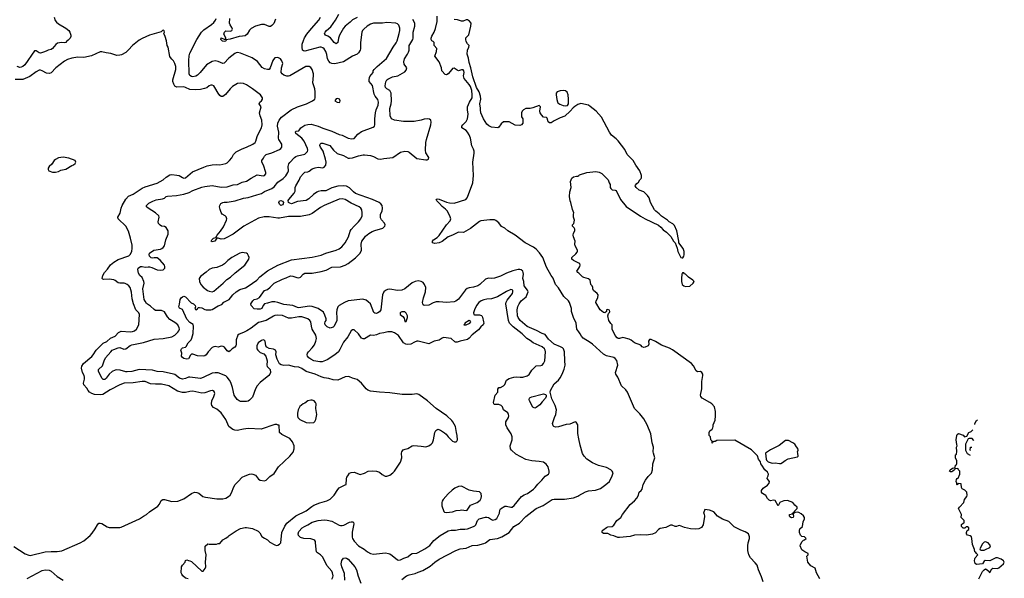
# Model space of a CAD drawing. Header units: inches. Extents: x 1678809 to 1859548, y 384609 to 522868.
# Tile 379 of 386: x 1812510 to 1825702, y 500996 to 508476. Entities that reach past the tile are written whole.
import ezdxf

# ---------------------------------------------------------------- set-up
doc = ezdxf.new("R2010")
doc.units = ezdxf.units.IN
doc.header["$MEASUREMENT"] = 0
doc.layers.add('B8510', color=7, linetype='Continuous')
doc.layers.add('B8520', color=7, linetype='Continuous')

msp = doc.modelspace()

# ---------------------------------------------------------------- linework, layer by layer
at = {"layer": 'B8510', "color": 5}
for points, elevation in [([(1812970, 508510), (1812986, 508466), (1813004, 508444), (1813030, 508421), (1813130, 508363), (1813169, 508330), (1813183, 508310), (1813195, 508270), (1813194, 508250), (1813185, 508230), (1813170, 508209), (1813157, 508203), (1813137, 508183), (1813130, 508169), (1813110, 508167), (1813070, 508171), (1813018, 508162), (1812995, 508145), (1812950, 508090), (1812930, 508078), (1812891, 508070), (1812866, 508054), (1812830, 508039), (1812788, 508028), (1812770, 508032), (1812730, 508057), (1812710, 508057), (1812579, 507870), (1812553, 507850), (1812530, 507842), (1812510, 507838), (1812475, 507850)], 460), ([(1814768, 500988), (1814730, 500999), (1814694, 501030), (1814681, 501050), (1814674, 501070), (1814678, 501150), (1814690, 501172), (1814726, 501210), (1814730, 501234), (1814750, 501242), (1814770, 501232), (1814790, 501231), (1814810, 501221), (1814950, 501091), (1814970, 501092), (1814995, 501125), (1815004, 501150), (1815001, 501210), (1815009, 501309), (1814994, 501370), (1814995, 501425), (1815030, 501458), (1815050, 501452), (1815148, 501452), (1815170, 501462), (1815190, 501462), (1815230, 501511), (1815270, 501531), (1815305, 501555), (1815318, 501570), (1815410, 501631), (1815470, 501661), (1815530, 501676), (1815550, 501676), (1815630, 501661), (1815705, 501625), (1815725, 501605), (1815755, 501555), (1815790, 501531), (1815830, 501511), (1815861, 501481), (1815930, 501443), (1815950, 501436), (1815970, 501441), (1815989, 501451), (1816009, 501471), (1816020, 501610), (1816064, 501696), (1816088, 501732), (1816208, 501832), (1816350, 501897), (1816423, 501957), (1816450, 501974), (1816530, 502008), (1816625, 502035), (1816670, 502055), (1816725, 502110), (1816770, 502183), (1816790, 502205), (1816870, 502247), (1816886, 502250), (1816889, 502329), (1816894, 502350), (1816904, 502370), (1816930, 502402), (1816949, 502411), (1816990, 502418), (1817070, 502386), (1817130, 502404), (1817178, 502430), (1817230, 502434), (1817290, 502431), (1817330, 502416), (1817364, 502384), (1817405, 502365), (1817430, 502365), (1817470, 502379), (1817510, 502406), (1817533, 502430), (1817613, 502550), (1817629, 502609), (1817624, 502670), (1817629, 502690), (1817646, 502714), (1817673, 502727), (1817710, 502736), (1817770, 502770), (1817790, 502774), (1817890, 502767), (1817950, 502756), (1817992, 502768), (1818024, 502790), (1818039, 502810), (1818056, 502850), (1818074, 502950), (1818086, 502974), (1818110, 502991), (1818150, 502979), (1818203, 502943), (1818224, 502924), (1818250, 502891), (1818310, 502831), (1818330, 502825), (1818356, 502824), (1818368, 502832), (1818375, 502850), (1818372, 502910), (1818361, 502950), (1818349, 503030), (1818315, 503090), (1818299, 503110), (1818234, 503170), (1818090, 503271), (1817974, 503374), (1817858, 503458), (1817830, 503466), (1817770, 503456), (1817730, 503459), (1817636, 503456), (1817470, 503480), (1817330, 503487), (1817210, 503502), (1817175, 503515), (1817151, 503531), (1817090, 503610), (1817030, 503656), (1816970, 503675), (1816930, 503694), (1816910, 503699), (1816870, 503694), (1816771, 503649), (1816710, 503655), (1816653, 503673), (1816590, 503682), (1816550, 503694), (1816470, 503731), (1816350, 503765), (1816290, 503804), (1816250, 503822), (1816190, 503827), (1816110, 503850), (1816050, 503847), (1816014, 503854), (1815989, 503869), (1815959, 503930), (1815941, 503990), (1815945, 504030), (1815937, 504050), (1815910, 504062), (1815850, 504075), (1815819, 504090), (1815809, 504109), (1815800, 504170), (1815786, 504186), (1815770, 504187), (1815750, 504181), (1815705, 504150), (1815688, 504110), (1815688, 504070), (1815701, 504050), (1815730, 504019), (1815781, 504001), (1815806, 503970), (1815826, 503910), (1815823, 503850), (1815827, 503830), (1815866, 503790), (1815871, 503750), (1815863, 503730), (1815848, 503712), (1815730, 503617), (1815690, 503574), (1815668, 503532), (1815630, 503421), (1815590, 503383), (1815570, 503369), (1815550, 503365), (1815470, 503364), (1815449, 503370), (1815423, 503390), (1815381, 503450), (1815360, 503550), (1815338, 503618), (1815320, 503650), (1815290, 503689), (1815270, 503705), (1815170, 503746), (1815130, 503748), (1815090, 503741), (1814970, 503683), (1814930, 503672), (1814790, 503690), (1814770, 503688), (1814730, 503670), (1814690, 503663), (1814650, 503676), (1814590, 503723), (1814570, 503730), (1814430, 503759), (1814350, 503764), (1814290, 503781), (1814110, 503790), (1814010, 503766), (1813950, 503759), (1813930, 503760), (1813856, 503784), (1813810, 503788), (1813790, 503784), (1813750, 503765), (1813710, 503730), (1813670, 503675), (1813650, 503658), (1813630, 503656), (1813610, 503674), (1813566, 503770), (1813565, 503790), (1813617, 503843), (1813640, 503910), (1813661, 503950), (1813730, 504029), (1813750, 504049), (1813770, 504060), (1813830, 504082), (1813850, 504085), (1813906, 504066), (1813930, 504067), (1813988, 504112), (1814010, 504122), (1814170, 504154), (1814310, 504198), (1814433, 504207), (1814550, 504229), (1814587, 504250), (1814628, 504290), (1814642, 504310), (1814649, 504330), (1814648, 504350), (1814630, 504390), (1814590, 504423), (1814521, 504461), (1814490, 504495), (1814450, 504562), (1814410, 504584), (1814330, 504584), (1814310, 504593), (1814260, 504640), (1814210, 504677), (1814190, 504705), (1814179, 504730), (1814159, 504870), (1814178, 504950), (1814174, 504970), (1814150, 505022), (1814121, 505050), (1814102, 505082), (1814092, 505130), (1814098, 505150), (1814130, 505169), (1814150, 505170), (1814190, 505160), (1814230, 505168), (1814250, 505166), (1814278, 505158), (1814350, 505125), (1814390, 505120), (1814430, 505128), (1814450, 505143), (1814455, 505150), (1814455, 505170), (1814449, 505190), (1814390, 505257), (1814350, 505285), (1814330, 505289), (1814310, 505289), (1814290, 505283), (1814270, 505285), (1814250, 505309), (1814244, 505330), (1814250, 505351), (1814309, 505390), (1814397, 505403), (1814415, 505410), (1814434, 505426), (1814450, 505450), (1814468, 505530), (1814498, 505602), (1814501, 505630), (1814499, 505650), (1814473, 505693), (1814450, 505705), (1814410, 505713), (1814390, 505723), (1814368, 505748), (1814365, 505770), (1814378, 505830), (1814373, 505850), (1814330, 505890), (1814230, 505950), (1814208, 505970), (1814207, 505990), (1814242, 506018), (1814293, 506047), (1814338, 506062), (1814425, 506075), (1814452, 506088), (1814470, 506108), (1814490, 506115), (1814610, 506121), (1814710, 506141), (1814779, 506161), (1814830, 506188), (1814950, 506235), (1814990, 506244), (1815090, 506255), (1815210, 506233), (1815290, 506237), (1815370, 506266), (1815430, 506267), (1815490, 506299), (1815550, 506313), (1815610, 506356), (1815690, 506400), (1815770, 506386), (1815790, 506390), (1815806, 506410), (1815808, 506430), (1815778, 506530), (1815756, 506570), (1815755, 506590), (1815778, 506622), (1815791, 506650), (1815810, 506672), (1815887, 506693), (1815990, 506737), (1816010, 506750), (1816021, 506770), (1816020, 506810), (1815982, 506870), (1815976, 506890), (1815983, 506970), (1815966, 507050), (1815970, 507090), (1815985, 507130), (1816018, 507170), (1816149, 507271), (1816230, 507307), (1816353, 507350), (1816434, 507390), (1816464, 507410), (1816469, 507431), (1816467, 507510), (1816463, 507550), (1816438, 507630), (1816448, 507730), (1816446, 507750), (1816430, 507810), (1816410, 507837), (1816390, 507850), (1816345, 507850), (1816130, 507725), (1816110, 507719), (1816090, 507721), (1816050, 507735), (1816028, 507750), (1816015, 507770), (1816017, 507830), (1816037, 507890), (1816023, 507923), (1816004, 507950), (1815970, 507969), (1815930, 507964), (1815910, 507944), (1815901, 507930), (1815865, 507830), (1815850, 507809), (1815830, 507809), (1815790, 507819), (1815758, 507838), (1815696, 507916), (1815624, 507964), (1815468, 508028), (1815430, 508036), (1815410, 508033), (1815390, 508022), (1815310, 507961), (1815250, 507895), (1815230, 507890), (1815170, 507914), (1815130, 507924), (1815090, 507916), (1815012, 507870), (1814929, 507771), (1814890, 507732), (1814870, 507718), (1814830, 507711), (1814810, 507716), (1814790, 507730), (1814780, 507750), (1814774, 507930), (1814780, 507990), (1814791, 508029), (1814881, 508210), (1814947, 508310), (1814979, 508341), (1815080, 508410), (1815110, 508439), (1815133, 508470), (1815140, 508490)], 460), ([(1816690, 500982), (1816704, 501010), (1816708, 501030), (1816702, 501070), (1816692, 501090), (1816625, 501165), (1816570, 501281), (1816542, 501310), (1816498, 501338), (1816488, 501350), (1816480, 501380), (1816474, 501474), (1816471, 501490), (1816462, 501502), (1816450, 501512), (1816410, 501526), (1816318, 501530), (1816270, 501544), (1816244, 501570), (1816240, 501590), (1816250, 501621), (1816293, 501670), (1816324, 501690), (1816370, 501710), (1816430, 501748), (1816510, 501771), (1816590, 501777), (1816630, 501774), (1816690, 501759), (1816790, 501709), (1816810, 501702), (1816830, 501702), (1816853, 501707), (1816930, 501746), (1816950, 501753), (1816973, 501753), (1816982, 501742), (1816985, 501726), (1816965, 501615), (1816966, 501546), (1816970, 501530), (1816990, 501493), (1817048, 501430), (1817125, 501385), (1817170, 501351), (1817210, 501328), (1817250, 501321), (1817410, 501335), (1817450, 501330), (1817470, 501324), (1817502, 501302), (1817570, 501242), (1817590, 501239), (1817610, 501243), (1817655, 501265), (1817710, 501285), (1817746, 501314), (1817770, 501327), (1817830, 501334), (1817850, 501342), (1817938, 501390), (1818006, 501434), (1818059, 501501), (1818142, 501570), (1818250, 501632), (1818290, 501642), (1818350, 501642), (1818410, 501652), (1818472, 501652), (1818510, 501657), (1818592, 501688), (1818610, 501699), (1818619, 501710), (1818642, 501770), (1818667, 501790), (1818750, 501815), (1818770, 501816), (1818790, 501810), (1818830, 501782), (1818850, 501775), (1818879, 501781), (1818902, 501798), (1818918, 501822), (1818937, 501870), (1818942, 501910), (1818953, 501927), (1819010, 501960), (1819030, 501963), (1819090, 501947), (1819110, 501950), (1819135, 501970), (1819231, 502090), (1819268, 502112), (1819312, 502130), (1819392, 502190), (1819415, 502210), (1819450, 502256), (1819507, 502310), (1819550, 502363), (1819595, 502390), (1819604, 502410), (1819605, 502430), (1819589, 502489), (1819565, 502525), (1819530, 502549), (1819470, 502561), (1819370, 502567), (1819290, 502587), (1819159, 502659), (1819097, 502710), (1819086, 502730), (1819082, 502770), (1819106, 502850), (1819110, 502890), (1819094, 502930), (1819041, 503010), (1819023, 503050), (1819025, 503090), (1819061, 503150), (1819063, 503170), (1819058, 503190), (1819048, 503210), (1818993, 503253), (1818978, 503290), (1818961, 503310), (1818930, 503322), (1818870, 503324), (1818862, 503330), (1818857, 503350), (1818882, 503450), (1818915, 503490), (1818918, 503530), (1818929, 503550), (1818950, 503551), (1818990, 503571), (1819009, 503590), (1819034, 503650), (1819068, 503672), (1819131, 503689), (1819167, 503693), (1819213, 503687), (1819250, 503688), (1819310, 503708), (1819336, 503724), (1819370, 503781), (1819423, 503837), (1819430, 503842), (1819494, 503846), (1819508, 503852), (1819530, 503870), (1819546, 503910), (1819554, 504030), (1819551, 504050), (1819540, 504070), (1819510, 504096), (1819390, 504150), (1819350, 504180), (1819305, 504205), (1819242, 504270), (1819122, 504362), (1819073, 504413), (1819058, 504450), (1819022, 504670), (1819026, 504694), (1819040, 504720), (1819112, 504810), (1819117, 504830), (1819116, 504850), (1819110, 504857), (1819090, 504861), (1819030, 504838), (1818910, 504765), (1818830, 504739), (1818770, 504734), (1818730, 504726), (1818691, 504710), (1818660, 504690), (1818629, 504650), (1818602, 504590), (1818591, 504550), (1818596, 504530), (1818604, 504524), (1818670, 504522), (1818695, 504515), (1818701, 504510), (1818711, 504491), (1818724, 504430), (1818727, 504410), (1818721, 504390), (1818690, 504364), (1818658, 504322), (1818570, 504255), (1818530, 504210), (1818510, 504193), (1818410, 504173), (1818370, 504159), (1818350, 504157), (1818341, 504161), (1818290, 504209), (1818190, 504221), (1818170, 504213), (1818130, 504184), (1818065, 504170), (1817990, 504137), (1817850, 504170), (1817830, 504170), (1817801, 504159), (1817750, 504130), (1817710, 504125), (1817684, 504130), (1817650, 504150), (1817587, 504247), (1817530, 504283), (1817496, 504296), (1817443, 504297), (1817390, 504281), (1817330, 504272), (1817290, 504257), (1817250, 504249), (1817210, 504253), (1817130, 504204), (1817110, 504201), (1817090, 504212), (1817047, 504270), (1816990, 504323), (1816970, 504324), (1816950, 504309), (1816904, 504230), (1816850, 504160), (1816801, 504059), (1816782, 504030), (1816730, 503989), (1816630, 503923), (1816564, 503896), (1816530, 503894), (1816450, 503909), (1816409, 503929), (1816382, 503950), (1816367, 503970), (1816360, 503990), (1816364, 504010), (1816378, 504030), (1816430, 504080), (1816458, 504122), (1816479, 504170), (1816486, 504206), (1816484, 504230), (1816476, 504250), (1816430, 504330), (1816418, 504370), (1816411, 504430), (1816398, 504450), (1816370, 504470), (1816290, 504496), (1816250, 504499), (1816150, 504480), (1816110, 504480), (1816030, 504515), (1815970, 504520), (1815930, 504513), (1815910, 504505), (1815810, 504450), (1815710, 504422), (1815613, 504347), (1815551, 504309), (1815510, 504288), (1815450, 504267), (1815432, 504250), (1815409, 504190), (1815409, 504130), (1815404, 504110), (1815390, 504091), (1815358, 504070), (1815330, 504040), (1815311, 504030), (1815290, 504041), (1815254, 504090), (1815238, 504098), (1815210, 504104), (1815170, 504092), (1815130, 504098), (1815110, 504095), (1815090, 504085), (1815033, 504030), (1815006, 503990), (1814990, 503977), (1814970, 503970), (1814890, 503973), (1814830, 503998), (1814823, 503997), (1814810, 503995), (1814798, 503982), (1814770, 503933), (1814750, 503930), (1814710, 503941), (1814692, 503952), (1814676, 503970), (1814684, 504010), (1814667, 504050), (1814676, 504070), (1814690, 504080), (1814730, 504090), (1814742, 504098), (1814767, 504150), (1814805, 504190), (1814817, 504210), (1814835, 504275), (1814839, 504370), (1814833, 504393), (1814790, 504423), (1814750, 504465), (1814690, 504594), (1814650, 504614), (1814643, 504630), (1814652, 504668), (1814658, 504730), (1814672, 504750), (1814690, 504764), (1814710, 504772), (1814730, 504765), (1814805, 504685), (1814839, 504670), (1814862, 504650), (1814867, 504630), (1814857, 504610), (1814870, 504589), (1814890, 504605), (1814900, 504620), (1814917, 504623), (1814950, 504617), (1814990, 504594), (1815010, 504589), (1815070, 504590), (1815090, 504595), (1815170, 504644), (1815219, 504661), (1815247, 504693), (1815315, 504730), (1815336, 504750), (1815367, 504793), (1815409, 504831), (1815458, 504862), (1815533, 504887), (1815570, 504908), (1815686, 504990), (1815729, 505031), (1815829, 505111), (1815968, 505190), (1816150, 505261), (1816430, 505297), (1816550, 505323), (1816612, 505348), (1816750, 505389), (1816790, 505406), (1816826, 505434), (1816870, 505488), (1816913, 505570), (1816938, 505642), (1816952, 505668), (1816990, 505712), (1817051, 505770), (1817080, 505810), (1817097, 505850), (1817100, 505890), (1817093, 505930), (1817080, 505950), (1817058, 505970), (1816950, 506017), (1816870, 506066), (1816830, 506079), (1816788, 506072), (1816590, 505988), (1816540, 505960), (1816430, 505882), (1816390, 505863), (1816270, 505840), (1816110, 505841), (1815990, 505817), (1815970, 505817), (1815850, 505838), (1815784, 505836), (1815710, 505818), (1815511, 505709), (1815370, 505605), (1815267, 505550), (1815250, 505543), (1815210, 505538), (1815170, 505549), (1815151, 505549), (1815125, 505510), (1815090, 505502), (1815074, 505510), (1815084, 505530), (1815106, 505550), (1815139, 505561), (1815155, 505590), (1815198, 505642), (1815239, 505701), (1815279, 505790), (1815283, 505810), (1815275, 505835), (1815262, 505850), (1815224, 505870), (1815210, 505893), (1815194, 505934), (1815188, 505970), (1815190, 505990), (1815206, 506014), (1815230, 506026), (1815250, 506031), (1815290, 506032), (1815396, 506050), (1815510, 506085), (1815570, 506095), (1815689, 506130), (1815750, 506150), (1815790, 506174), (1815890, 506215), (1815920, 506240), (1815970, 506300), (1816038, 506350), (1816074, 506386), (1816102, 506430), (1816110, 506450), (1816108, 506510), (1816116, 506544), (1816130, 506564), (1816190, 506630), (1816210, 506644), (1816230, 506652), (1816330, 506676), (1816364, 506710), (1816370, 506730), (1816368, 506750), (1816320, 506850), (1816290, 506888), (1816210, 506950), (1816204, 506970), (1816210, 506985), (1816250, 506987), (1816278, 507030), (1816330, 507064), (1816370, 507074), (1816415, 507075), (1816510, 507050), (1816570, 507022), (1816690, 506985), (1816790, 506938), (1816830, 506928), (1816910, 506889), (1816961, 506879), (1816990, 506887), (1817038, 506942), (1817090, 506977), (1817245, 507035), (1817265, 507050), (1817270, 507070), (1817267, 507150), (1817277, 507230), (1817288, 507270), (1817313, 507330), (1817318, 507370), (1817307, 507407), (1817272, 507450), (1817258, 507478), (1817235, 507595), (1817193, 507650), (1817190, 507670), (1817197, 507703), (1817203, 507717), (1817245, 507770), (1817247, 507790), (1817258, 507810), (1817298, 507850), (1817423, 507957), (1817512, 508110), (1817554, 508166), (1817568, 508192), (1817596, 508290), (1817604, 508330), (1817602, 508362), (1817590, 508403), (1817570, 508421), (1817550, 508430), (1817430, 508438), (1817370, 508429), (1817250, 508429), (1817210, 508416), (1817167, 508390), (1817121, 508350), (1817104, 508330), (1817094, 508310), (1817074, 508170), (1817074, 508086), (1817070, 508070), (1817050, 508030), (1817030, 508014), (1816970, 507988), (1816850, 507912), (1816730, 507885), (1816690, 507889), (1816670, 507900), (1816650, 507919), (1816634, 507950), (1816625, 508010), (1816613, 508050), (1816590, 508084), (1816570, 508098), (1816550, 508107), (1816530, 508107), (1816330, 508054), (1816310, 508059), (1816300, 508070), (1816294, 508110), (1816296, 508150), (1816310, 508199), (1816326, 508234), (1816358, 508282), (1816420, 508360), (1816518, 508470), (1816538, 508510)], 440), ([(1815938, 508482), (1815914, 508426), (1815890, 508398), (1815870, 508385), (1815850, 508384), (1815790, 508410), (1815750, 508410), (1815670, 508388), (1815610, 508358), (1815590, 508337), (1815557, 508283), (1815530, 508261), (1815494, 508254), (1815450, 508253), (1815330, 508214), (1815272, 508208), (1815276, 508196), (1815270, 508187), (1815250, 508185), (1815229, 508190), (1815204, 508210), (1815210, 508231), (1815250, 508216), (1815270, 508214), (1815273, 508227), (1815270, 508235), (1815244, 508284), (1815252, 508310), (1815270, 508325), (1815336, 508324), (1815351, 508330), (1815360, 508350), (1815354, 508370), (1815328, 508408), (1815322, 508430), (1815326, 508490)], 440), ([(1820000, 502863), (1819986, 502934), (1819989, 503049), (1819966, 503086), (1819950, 503092), (1819879, 503061), (1819830, 503054), (1819730, 503023), (1819690, 503021), (1819667, 503027), (1819658, 503038), (1819649, 503070), (1819673, 503150), (1819693, 503190), (1819702, 503250), (1819686, 503310), (1819639, 503399), (1819619, 503490), (1819622, 503510), (1819670, 503598), (1819729, 503651), (1819750, 503679), (1819778, 503730), (1819805, 503795), (1819820, 503850), (1819813, 503910), (1819809, 504030), (1819795, 504070), (1819782, 504082), (1819757, 504097), (1819670, 504133), (1819597, 504197), (1819550, 504261), (1819510, 504274), (1819435, 504315), (1819310, 504367), (1819213, 504450), (1819187, 504487), (1819179, 504510), (1819176, 504590), (1819184, 504636), (1819200, 504670), (1819228, 504710), (1819275, 504745), (1819295, 504765), (1819323, 504830), (1819315, 504855), (1819267, 504910), (1819265, 504970), (1819251, 505010), (1819260, 505070), (1819257, 505090), (1819249, 505110), (1819230, 505127), (1819210, 505133), (1819190, 505131), (1819115, 505115), (1819030, 505081), (1818950, 505042), (1818870, 505016), (1818831, 505011), (1818790, 505016), (1818750, 505002), (1818677, 504930), (1818650, 504914), (1818590, 504896), (1818530, 504886), (1818505, 504875), (1818483, 504857), (1818388, 504732), (1818355, 504705), (1818330, 504697), (1818230, 504690), (1818130, 504699), (1818090, 504696), (1818050, 504683), (1817990, 504653), (1817930, 504650), (1817917, 504657), (1817910, 504669), (1817908, 504690), (1817922, 504750), (1817948, 504830), (1817950, 504890), (1817935, 504930), (1817915, 504955), (1817890, 504971), (1817850, 504978), (1817810, 504970), (1817770, 504952), (1817670, 504873), (1817630, 504855), (1817570, 504850), (1817470, 504868), (1817437, 504863), (1817410, 504850), (1817389, 504830), (1817369, 504790), (1817348, 504592), (1817330, 504566), (1817310, 504551), (1817290, 504543), (1817270, 504544), (1817255, 504555), (1817208, 504670), (1817180, 504700), (1817150, 504720), (1817106, 504734), (1816910, 504710), (1816860, 504690), (1816792, 504648), (1816774, 504630), (1816760, 504590), (1816753, 504550), (1816761, 504490), (1816758, 504450), (1816724, 504370), (1816710, 504357), (1816670, 504344), (1816630, 504361), (1816603, 504390), (1816599, 504410), (1816603, 504430), (1816614, 504450), (1816618, 504470), (1816599, 504519), (1816578, 504558), (1816509, 504609), (1816430, 504637), (1816390, 504638), (1816250, 504619), (1816230, 504622), (1816170, 504649), (1816050, 504664), (1815970, 504691), (1815930, 504700), (1815890, 504697), (1815830, 504678), (1815790, 504673), (1815770, 504650), (1815755, 504610), (1815730, 504600), (1815690, 504598), (1815650, 504606), (1815609, 504650), (1815605, 504670), (1815633, 504710), (1815652, 504728), (1815690, 504737), (1815722, 504758), (1815790, 504849), (1815830, 504862), (1815866, 504894), (1815919, 504950), (1816030, 505002), (1816081, 505019), (1816136, 505044), (1816170, 505041), (1816223, 505023), (1816250, 505021), (1816270, 505030), (1816307, 505070), (1816330, 505082), (1816430, 505081), (1816550, 505103), (1816617, 505123), (1816690, 505161), (1816810, 505166), (1816870, 505188), (1816910, 505210), (1817010, 505287), (1817073, 505350), (1817090, 505390), (1817087, 505470), (1817096, 505510), (1817123, 505550), (1817145, 505575), (1817188, 505612), (1817230, 505638), (1817270, 505655), (1817374, 505686), (1817404, 505710), (1817407, 505730), (1817398, 505750), (1817356, 505796), (1817344, 505824), (1817346, 505870), (1817364, 505910), (1817371, 505950), (1817364, 505990), (1817350, 506010), (1817326, 506026), (1817235, 506070), (1817010, 506148), (1816980, 506170), (1816930, 506225), (1816890, 506245), (1816850, 506249), (1816770, 506245), (1816690, 506224), (1816610, 506183), (1816550, 506184), (1816510, 506176), (1816490, 506167), (1816446, 506134), (1816384, 506076), (1816350, 506057), (1816230, 506043), (1816150, 506012), (1816130, 506018), (1816113, 506030), (1816106, 506054), (1816114, 506070), (1816189, 506151), (1816200, 506180), (1816202, 506230), (1816210, 506250), (1816255, 506325), (1816271, 506370), (1816310, 506418), (1816330, 506432), (1816370, 506438), (1816390, 506448), (1816430, 506478), (1816470, 506494), (1816510, 506499), (1816570, 506492), (1816590, 506502), (1816610, 506527), (1816615, 506570), (1816608, 506610), (1816574, 506714), (1816538, 506770), (1816531, 506790), (1816536, 506810), (1816543, 506817), (1816550, 506822), (1816570, 506822), (1816665, 506790), (1816714, 506730), (1816763, 506683), (1816850, 506657), (1816910, 506623), (1816930, 506621), (1816970, 506628), (1817050, 506653), (1817110, 506666), (1817130, 506667), (1817210, 506658), (1817250, 506644), (1817310, 506612), (1817350, 506607), (1817390, 506616), (1817510, 506629), (1817610, 506700), (1817670, 506716), (1817710, 506712), (1817730, 506703), (1817830, 506618), (1817950, 506600), (1817970, 506600), (1817987, 506610), (1817990, 506630), (1817953, 506693), (1817949, 506730), (1817952, 506830), (1817960, 506870), (1818020, 507070), (1818023, 507103), (1818017, 507130), (1818002, 507142), (1817970, 507150), (1817930, 507144), (1817890, 507130), (1817794, 507114), (1817650, 507113), (1817530, 507130), (1817490, 507148), (1817473, 507190), (1817469, 507289), (1817485, 507350), (1817490, 507390), (1817486, 507490), (1817480, 507510), (1817467, 507527), (1817430, 507548), (1817419, 507559), (1817411, 507570), (1817405, 507590), (1817415, 507645), (1817429, 507671), (1817440, 507680), (1817506, 507710), (1817576, 507724), (1817670, 507778), (1817690, 507799), (1817696, 507830), (1817661, 507881), (1817656, 507910), (1817666, 507950), (1817707, 508013), (1817719, 508041), (1817728, 508070), (1817730, 508130), (1817735, 508145), (1817776, 508210), (1817782, 508230), (1817783, 508310), (1817804, 508390), (1817803, 508430), (1817779, 508479)], 420), ([(1817030, 508507), (1816970, 508475), (1816937, 508443), (1816872, 508390), (1816850, 508364), (1816795, 508270), (1816779, 508230), (1816770, 508170), (1816750, 508154), (1816723, 508170), (1816675, 508235), (1816637, 508257), (1816605, 508270), (1816594, 508290), (1816603, 508310), (1816620, 508330), (1816679, 508381), (1816741, 508470), (1816784, 508550)], 420), ([(1820000, 504294), (1819975, 504330), (1819967, 504410), (1819928, 504490), (1819905, 504570), (1819904, 504610), (1819876, 504690), (1819863, 504710), (1819801, 504770), (1819730, 504886), (1819690, 504932), (1819656, 505016), (1819630, 505051), (1819570, 505161), (1819521, 505290), (1819474, 505354), (1819430, 505402), (1819392, 505432), (1819283, 505490), (1819149, 505589), (1819050, 505648), (1819010, 505686), (1818967, 505707), (1818930, 505757), (1818890, 505787), (1818870, 505794), (1818810, 505798), (1818690, 505782), (1818670, 505773), (1818550, 505682), (1818454, 505626), (1818390, 505629), (1818370, 505623), (1818310, 505589), (1818252, 505568), (1818170, 505505), (1818131, 505490), (1818070, 505479), (1818042, 505490), (1818039, 505510), (1818054, 505530), (1818101, 505559), (1818132, 505588), (1818230, 505730), (1818277, 505783), (1818286, 505810), (1818275, 505850), (1818236, 505916), (1818217, 505937), (1818170, 505975), (1818136, 506016), (1818098, 506050), (1818089, 506070), (1818104, 506076), (1818130, 506074), (1818230, 506034), (1818270, 506025), (1818330, 506021), (1818489, 506070), (1818503, 506090), (1818523, 506137), (1818580, 506290), (1818592, 506390), (1818583, 506570), (1818599, 506690), (1818597, 506717), (1818590, 506743), (1818567, 506787), (1818551, 506889), (1818534, 506934), (1818510, 506970), (1818490, 506991), (1818435, 507030), (1818434, 507050), (1818446, 507070), (1818490, 507113), (1818511, 507150), (1818520, 507210), (1818510, 507270), (1818511, 507309), (1818535, 507370), (1818570, 507430), (1818573, 507470), (1818567, 507530), (1818550, 507581), (1818534, 507610), (1818463, 507690), (1818457, 507723), (1818466, 507770), (1818461, 507790), (1818450, 507806), (1818430, 507806), (1818390, 507791), (1818370, 507800), (1818330, 507828), (1818310, 507821), (1818298, 507810), (1818250, 507749), (1818230, 507739), (1818210, 507743), (1818167, 507790), (1818159, 507830), (1818132, 507912), (1818070, 507989), (1818093, 508050), (1818097, 508090), (1818062, 508130), (1818063, 508170), (1818050, 508185), (1818030, 508195), (1818023, 508210), (1818023, 508230), (1818030, 508254), (1818064, 508310), (1818080, 508360), (1818103, 508450), (1818105, 508525)], 380), ([(1820000, 507345), (1819990, 507342), (1819947, 507313), (1819925, 507295), (1819885, 507250), (1819815, 507185), (1819750, 507164), (1819690, 507129), (1819670, 507122), (1819630, 507095), (1819610, 507095), (1819589, 507109), (1819576, 507156), (1819570, 507166), (1819530, 507169), (1819500, 507200), (1819484, 507230), (1819479, 507250), (1819488, 507310), (1819470, 507328), (1819385, 507295), (1819349, 507289), (1819290, 507289), (1819262, 507270), (1819242, 507250), (1819231, 507230), (1819233, 507173), (1819252, 507150), (1819252, 507092), (1819234, 507070), (1819210, 507058), (1819150, 507064), (1819068, 507108), (1818991, 507109), (1818960, 507080), (1818930, 507038), (1818914, 507030), (1818830, 507035), (1818795, 507055), (1818770, 507078), (1818724, 507150), (1818689, 507229), (1818683, 507270), (1818684, 507290), (1818674, 507350), (1818686, 507410), (1818685, 507450), (1818665, 507510), (1818630, 507567), (1818579, 507710), (1818553, 507833), (1818530, 507903), (1818523, 507963), (1818505, 508015), (1818510, 508070), (1818529, 508110), (1818533, 508130), (1818510, 508154), (1818490, 508184), (1818485, 508210), (1818489, 508231), (1818528, 508272), (1818556, 508390), (1818557, 508430), (1818537, 508457), (1818510, 508474), (1818490, 508474), (1818450, 508458), (1818430, 508456), (1818375, 508475), (1818330, 508478)], 360), ([(1812430, 501420), (1812583, 501323), (1812630, 501305), (1812650, 501303), (1812850, 501348), (1812930, 501355), (1813010, 501355), (1813075, 501365), (1813321, 501470), (1813370, 501497), (1813453, 501570), (1813479, 501601), (1813522, 501658), (1813550, 501711), (1813570, 501735), (1813590, 501736), (1813611, 501730), (1813683, 501683), (1813710, 501674), (1813850, 501677), (1813870, 501682), (1814113, 501790), (1814169, 501830), (1814210, 501850), (1814250, 501884), (1814359, 501961), (1814382, 501990), (1814405, 502036), (1814429, 502051), (1814450, 502051), (1814550, 502022), (1814630, 502029), (1814710, 502058), (1814810, 502131), (1814850, 502148), (1814884, 502144), (1814910, 502135), (1814965, 502090), (1815000, 502080), (1815150, 502058), (1815230, 502060), (1815271, 502069), (1815309, 502090), (1815329, 502110), (1815352, 502148), (1815373, 502210), (1815397, 502250), (1815439, 502290), (1815489, 502350), (1815530, 502370), (1815590, 502391), (1815610, 502394), (1815634, 502390), (1815670, 502376), (1815710, 502323), (1815730, 502311), (1815790, 502301), (1815810, 502311), (1815860, 502360), (1815920, 502400), (1815978, 502490), (1816130, 502631), (1816173, 502687), (1816189, 502730), (1816189, 502770), (1816165, 502825), (1816147, 502847), (1816127, 502867), (1816020, 502920), (1815990, 502948), (1815986, 503046), (1815974, 503046), (1815955, 503055), (1815930, 503054), (1815746, 502994), (1815570, 503003), (1815510, 502995), (1815424, 502976), (1815390, 502978), (1815367, 502987), (1815314, 503030), (1815270, 503124), (1815210, 503211), (1815150, 503259), (1815105, 503285), (1815084, 503310), (1815080, 503330), (1815084, 503370), (1815111, 503430), (1815122, 503470), (1815116, 503496), (1815095, 503510), (1815066, 503506), (1814990, 503480), (1814950, 503476), (1814830, 503500), (1814790, 503498), (1814730, 503485), (1814690, 503486), (1814622, 503502), (1814510, 503574), (1814410, 503594), (1814330, 503594), (1814260, 503600), (1814190, 503630), (1814150, 503631), (1814030, 503613), (1813910, 503607), (1813850, 503585), (1813721, 503519), (1813622, 503458), (1813590, 503453), (1813510, 503457), (1813478, 503470), (1813447, 503490), (1813428, 503510), (1813410, 503541), (1813368, 503588), (1813366, 503610), (1813378, 503662), (1813379, 503690), (1813373, 503713), (1813350, 503750), (1813336, 503810), (1813342, 503838), (1813364, 503870), (1813476, 503964), (1813494, 503986), (1813533, 504050), (1813630, 504145), (1813675, 504165), (1813728, 504212), (1813790, 504237), (1813834, 504286), (1813870, 504307), (1813990, 504298), (1814020, 504300), (1814050, 504310), (1814074, 504330), (1814104, 504390), (1814117, 504530), (1814108, 504550), (1814066, 504590), (1814034, 504670), (1814016, 504736), (1814009, 504829), (1813988, 504888), (1813973, 504910), (1813951, 504931), (1813925, 504945), (1813910, 504950), (1813850, 504949), (1813830, 504953), (1813790, 504984), (1813770, 504993), (1813710, 505000), (1813635, 504995), (1813622, 505002), (1813616, 505010), (1813624, 505050), (1813645, 505090), (1813684, 505136), (1813726, 505194), (1813770, 505229), (1813830, 505265), (1813970, 505312), (1813992, 505330), (1814011, 505370), (1814017, 505417), (1814017, 505457), (1813996, 505550), (1813966, 505646), (1813931, 505711), (1813829, 505810), (1813825, 505830), (1813857, 505883), (1813870, 505950), (1813883, 505990), (1813930, 506073), (1813967, 506113), (1814030, 506141), (1814150, 506219), (1814190, 506238), (1814350, 506285), (1814430, 506330), (1814470, 506369), (1814522, 506398), (1814550, 506402), (1814616, 506396), (1814648, 506388), (1814690, 506362), (1814710, 506355), (1814730, 506357), (1814823, 506437), (1814977, 506503), (1815022, 506518), (1815090, 506532), (1815150, 506536), (1815190, 506533), (1815270, 506551), (1815290, 506561), (1815321, 506590), (1815350, 506626), (1815376, 506670), (1815410, 506705), (1815490, 506745), (1815550, 506768), (1815633, 506810), (1815663, 506830), (1815675, 506850), (1815691, 506910), (1815709, 506951), (1815750, 507027), (1815757, 507070), (1815753, 507130), (1815731, 507190), (1815723, 507230), (1815747, 507310), (1815719, 507350), (1815726, 507370), (1815749, 507390), (1815765, 507410), (1815765, 507430), (1815736, 507470), (1815630, 507550), (1815550, 507602), (1815510, 507620), (1815470, 507628), (1815430, 507622), (1815360, 507580), (1815328, 507550), (1815266, 507474), (1815230, 507449), (1815210, 507449), (1815190, 507461), (1815169, 507490), (1815126, 507570), (1815110, 507589), (1815090, 507597), (1815070, 507598), (1815050, 507589), (1815015, 507565), (1814986, 507554), (1814930, 507540), (1814870, 507535), (1814790, 507542), (1814730, 507570), (1814710, 507575), (1814613, 507573), (1814590, 507584), (1814574, 507614), (1814563, 507650), (1814562, 507670), (1814600, 507810), (1814603, 507850), (1814590, 507889), (1814570, 507924), (1814550, 507949), (1814528, 507968), (1814522, 507982), (1814499, 508110), (1814486, 508130), (1814475, 508195), (1814459, 508250), (1814442, 508290), (1814448, 508310), (1814447, 508327), (1814435, 508335), (1814422, 508330), (1814405, 508315), (1814250, 508267), (1814150, 508225), (1814110, 508204), (1814020, 508130), (1813969, 508071), (1813930, 508035), (1813874, 508006), (1813850, 508000), (1813810, 507998), (1813730, 508024), (1813670, 508032), (1813610, 508047), (1813590, 508044), (1813470, 507990), (1813370, 507971), (1813290, 507974), (1813210, 507961), (1813150, 507942), (1813110, 507921), (1812992, 507830), (1812930, 507766), (1812910, 507756), (1812870, 507762), (1812810, 507791), (1812790, 507798), (1812770, 507798), (1812730, 507779), (1812644, 507716), (1812550, 507677), (1812450, 507674)], 480), ([(1820000, 505216), (1819929, 505250), (1819906, 505270), (1819909, 505290), (1819961, 505339), (1819979, 505361), (1819984, 505376), (1819983, 505390), (1819950, 505450), (1819947, 505470), (1819954, 505510), (1819928, 505570), (1819924, 505590), (1819930, 505618), (1819949, 505650), (1819949, 505670), (1819938, 505690), (1819918, 505710), (1819918, 505730), (1819933, 505747), (1819942, 505790), (1819929, 505830), (1819929, 505870), (1819934, 505890), (1819915, 505935), (1819892, 506030), (1819883, 506050), (1819874, 506110), (1819881, 506170), (1819899, 506230), (1819889, 506310), (1819907, 506353), (1819930, 506371), (1819970, 506382), (1819990, 506382), (1820000, 506390)], 360), ([(1820000, 505080), (1819989, 505090), (1819974, 505110), (1820000, 505147)], 360), ([(1817630, 500980), (1817693, 501027), (1817730, 501041), (1817810, 501060), (1817850, 501080), (1817910, 501100), (1818010, 501158), (1818070, 501210), (1818130, 501253), (1818352, 501368), (1818410, 501389), (1818490, 501400), (1818570, 501435), (1818650, 501439), (1818730, 501460), (1818751, 501469), (1818790, 501504), (1818810, 501514), (1818910, 501530), (1818970, 501550), (1819068, 501610), (1819129, 501690), (1819207, 501733), (1819290, 501822), (1819410, 501916), (1819430, 501930), (1819522, 501970), (1819644, 502050), (1819670, 502057), (1819810, 502056), (1819930, 502074), (1819990, 502097), (1820000, 502103)], 420), ([(1816864, 500970), (1816860, 501060), (1816825, 501150), (1816817, 501190), (1816828, 501232), (1816850, 501264), (1816870, 501272), (1816890, 501265), (1816910, 501250), (1817002, 501150), (1817022, 501110), (1817046, 501026), (1817082, 500930)], 420), ([(1812610, 500995), (1812810, 501100), (1812850, 501109), (1812905, 501105), (1812930, 501092), (1813010, 501022), (1813091, 500971)], 460)]:
    msp.add_lwpolyline(points, dxfattribs=dict(at, elevation=elevation))
for points, elevation in [([(1819790, 507530), (1819750, 507524), (1819712, 507508), (1819699, 507490), (1819699, 507470), (1819707, 507407), (1819714, 507374), (1819722, 507362), (1819745, 507345), (1819790, 507326), (1819818, 507322), (1819850, 507327), (1819863, 507350), (1819864, 507410), (1819858, 507470), (1819845, 507504), (1819822, 507522)], 360), ([(1816770, 507422), (1816750, 507418), (1816732, 507390), (1816762, 507370), (1816790, 507367), (1816798, 507370), (1816802, 507390), (1816795, 507410)], 460), ([(1813090, 506634), (1813030, 506626), (1812990, 506605), (1812971, 506590), (1812939, 506541), (1812905, 506510), (1812891, 506490), (1812891, 506470), (1812902, 506450), (1812950, 506436), (1812990, 506435), (1813030, 506443), (1813061, 506459), (1813130, 506474), (1813210, 506524), (1813230, 506531), (1813254, 506550), (1813264, 506570), (1813254, 506590), (1813170, 506623)], 520), ([(1816010, 505990), (1815990, 506004), (1815981, 506030), (1815990, 506051), (1816010, 506054), (1816030, 506046), (1816043, 506030), (1816041, 506010), (1816030, 505997)], 420), ([(1815490, 505357), (1815458, 505350), (1815354, 505290), (1815297, 505250), (1815255, 505205), (1815227, 505190), (1815150, 505159), (1815090, 505149), (1815049, 505131), (1815010, 505094), (1814930, 505036), (1814916, 505010), (1814920, 504970), (1814938, 504930), (1814970, 504893), (1815026, 504850), (1815050, 504839), (1815087, 504833), (1815110, 504842), (1815238, 504950), (1815283, 504997), (1815336, 505030), (1815396, 505084), (1815526, 505190), (1815579, 505270), (1815582, 505290), (1815576, 505316), (1815560, 505340), (1815549, 505349), (1815516, 505356)], 460), ([(1817670, 504565), (1817630, 504563), (1817610, 504553), (1817606, 504550), (1817606, 504530), (1817642, 504502), (1817659, 504479), (1817670, 504434), (1817690, 504434), (1817705, 504490), (1817704, 504510), (1817690, 504544)], 440), ([(1818530, 504449), (1818476, 504410), (1818476, 504404), (1818462, 504390), (1818490, 504388), (1818539, 504410), (1818553, 504430), (1818550, 504438)], 440), ([(1819410, 503276), (1819387, 503287), (1819339, 503370), (1819337, 503390), (1819342, 503410), (1819350, 503419), (1819373, 503427), (1819510, 503462), (1819530, 503464), (1819556, 503456), (1819562, 503450), (1819565, 503430), (1819554, 503406), (1819510, 503360), (1819480, 503320), (1819430, 503282)], 420), ([(1816410, 503381), (1816372, 503370), (1816330, 503342), (1816306, 503334), (1816265, 503295), (1816242, 503250), (1816231, 503209), (1816231, 503171), (1816238, 503150), (1816264, 503124), (1816350, 503083), (1816390, 503077), (1816450, 503082), (1816463, 503097), (1816476, 503124), (1816489, 503190), (1816478, 503270), (1816480, 503330), (1816472, 503352), (1816454, 503370), (1816430, 503379)], 480), ([(1818430, 502229), (1818390, 502224), (1818338, 502202), (1818304, 502176), (1818250, 502125), (1818183, 502050), (1818171, 502030), (1818167, 502010), (1818167, 501967), (1818191, 501890), (1818203, 501883), (1818230, 501879), (1818310, 501887), (1818358, 501902), (1818410, 501910), (1818431, 501911), (1818490, 501903), (1818504, 501910), (1818550, 501974), (1818570, 501986), (1818637, 502010), (1818680, 502040), (1818693, 502070), (1818696, 502090), (1818694, 502130), (1818672, 502152), (1818590, 502161), (1818530, 502177)], 460)]:
    msp.add_lwpolyline(points, close=True, dxfattribs=dict(at, elevation=elevation))
at = {"layer": 'B8520', "color": 5}
for points, elevation in [([(1820000, 506390), (1820010, 506398), (1820110, 506430), (1820230, 506443), (1820274, 506434), (1820310, 506415), (1820393, 506330), (1820406, 506290), (1820421, 506270), (1820422, 506230), (1820430, 506215), (1820450, 506199), (1820490, 506195), (1820496, 506190), (1820510, 506171), (1820561, 506070), (1820636, 505976), (1820827, 505847), (1820890, 505811), (1821070, 505723), (1821099, 505699), (1821130, 505663), (1821176, 505630), (1821233, 505573), (1821270, 505512), (1821292, 505490), (1821317, 505417), (1821327, 505370), (1821370, 505292), (1821385, 505285), (1821393, 505287), (1821409, 505310), (1821412, 505328), (1821413, 505370), (1821397, 505410), (1821342, 505490), (1821342, 505510), (1821313, 505650), (1821281, 505721), (1821262, 505742), (1821210, 505770), (1821189, 505790), (1821110, 505844), (1821078, 505878), (1821034, 505910), (1821017, 505930), (1820961, 506030), (1820942, 506090), (1820920, 506120), (1820870, 506169), (1820810, 506195), (1820770, 506228), (1820758, 506250), (1820760, 506260), (1820778, 506282), (1820800, 506300), (1820818, 506330), (1820838, 506350), (1820840, 506360), (1820839, 506390), (1820819, 506450), (1820766, 506526), (1820731, 506590), (1820650, 506670), (1820617, 506737), (1820530, 506852), (1820502, 506882), (1820441, 506930), (1820412, 506970), (1820306, 507170), (1820233, 507253), (1820154, 507314), (1820130, 507330), (1820030, 507352), (1820000, 507345)], 360), ([(1820000, 505147), (1820016, 505170), (1820019, 505190), (1820013, 505210), (1820000, 505216)], 360), ([(1823229, 500990), (1823186, 501070), (1823169, 501130), (1823110, 501161), (1823069, 501210), (1823058, 501290), (1823074, 501310), (1823074, 501330), (1823030, 501348), (1822990, 501379), (1822969, 501430), (1822973, 501450), (1822995, 501490), (1823010, 501505), (1823026, 501510), (1823046, 501530), (1823026, 501550), (1822990, 501555), (1822970, 501574), (1822958, 501610), (1822958, 501642), (1822962, 501658), (1822999, 501690), (1823006, 501750), (1823026, 501790), (1823024, 501810), (1823010, 501833), (1822981, 501861), (1822950, 501879), (1822930, 501882), (1822902, 501878), (1822886, 501866), (1822874, 501866), (1822872, 501850), (1822878, 501830), (1822871, 501809), (1822850, 501804), (1822830, 501818), (1822822, 501830), (1822826, 501850), (1822862, 501858), (1822866, 501870), (1822882, 501878), (1822886, 501890), (1822928, 501930), (1822928, 501950), (1822896, 501976), (1822869, 502009), (1822796, 502036), (1822750, 502032), (1822703, 502017), (1822695, 502010), (1822670, 501966), (1822630, 502039), (1822610, 502044), (1822570, 502034), (1822550, 502044), (1822530, 502064), (1822505, 502105), (1822462, 502130), (1822449, 502150), (1822450, 502172), (1822470, 502202), (1822530, 502241), (1822553, 502270), (1822556, 502290), (1822526, 502330), (1822529, 502350), (1822540, 502370), (1822541, 502390), (1822530, 502417), (1822495, 502450), (1822452, 502510), (1822442, 502530), (1822437, 502557), (1822409, 502590), (1822397, 502637), (1822316, 502716), (1822090, 502844), (1821850, 502839), (1821828, 502828), (1821812, 502828), (1821798, 502822), (1821794, 502810), (1821787, 502807), (1821786, 502830), (1821768, 502848), (1821766, 502890), (1821748, 502910), (1821749, 502949), (1821758, 502970), (1821788, 502992), (1821798, 503010), (1821802, 503030), (1821799, 503050), (1821826, 503114), (1821833, 503173), (1821833, 503230), (1821818, 503290), (1821782, 503330), (1821758, 503350), (1821653, 503410), (1821638, 503430), (1821633, 503450), (1821648, 503532), (1821648, 503630), (1821663, 503710), (1821661, 503730), (1821651, 503751), (1821630, 503764), (1821590, 503761), (1821572, 503772), (1821539, 503839), (1821512, 503870), (1821255, 504055), (1821217, 504077), (1821110, 504117), (1821030, 504167), (1820970, 504193), (1820948, 504192), (1820935, 504170), (1820939, 504130), (1820931, 504110), (1820891, 504090), (1820870, 504087), (1820850, 504097), (1820830, 504116), (1820749, 504150), (1820703, 504183), (1820676, 504196), (1820610, 504218), (1820590, 504220), (1820545, 504205), (1820530, 504205), (1820515, 504215), (1820490, 504245), (1820449, 504330), (1820448, 504390), (1820430, 504408), (1820404, 504450), (1820389, 504511), (1820398, 504542), (1820410, 504554), (1820415, 504570), (1820410, 504586), (1820390, 504595), (1820374, 504590), (1820372, 504568), (1820351, 504549), (1820330, 504555), (1820288, 504590), (1820229, 504690), (1820234, 504710), (1820256, 504750), (1820261, 504790), (1820249, 504810), (1820199, 504850), (1820189, 504870), (1820189, 504889), (1820182, 504910), (1820162, 504930), (1820153, 504990), (1820130, 505006), (1820070, 505023), (1820052, 505032), (1820000, 505080)], 360), ([(1822472, 500950), (1822450, 501015), (1822407, 501110), (1822389, 501170), (1822364, 501204), (1822301, 501270), (1822278, 501310), (1822264, 501370), (1822264, 501430), (1822270, 501470), (1822289, 501530), (1822289, 501550), (1822274, 501590), (1822230, 501619), (1822170, 501641), (1822084, 501684), (1822010, 501755), (1821926, 501786), (1821858, 501830), (1821810, 501884), (1821750, 501909), (1821690, 501918), (1821672, 501870), (1821679, 501859), (1821684, 501824), (1821665, 501710), (1821646, 501674), (1821610, 501660), (1821570, 501655), (1821497, 501657), (1821417, 501677), (1821350, 501703), (1821330, 501699), (1821310, 501689), (1821291, 501689), (1821250, 501707), (1821230, 501707), (1821165, 501675), (1821090, 501662), (1821070, 501650), (1821030, 501606), (1820990, 501588), (1820910, 501574), (1820830, 501579), (1820747, 501573), (1820690, 501555), (1820544, 501544), (1820525, 501544), (1820470, 501565), (1820430, 501573), (1820390, 501594), (1820330, 501597), (1820314, 501610), (1820313, 501630), (1820321, 501639), (1820370, 501675), (1820390, 501687), (1820450, 501691), (1820470, 501707), (1820512, 501768), (1820563, 501810), (1820587, 501850), (1820690, 501982), (1820746, 502034), (1820778, 502070), (1820800, 502110), (1820810, 502150), (1820835, 502170), (1820850, 502190), (1820864, 502250), (1820895, 502310), (1820930, 502359), (1820977, 502403), (1820988, 502450), (1820992, 502530), (1821019, 502610), (1821000, 502670), (1820997, 502690), (1821003, 502750), (1820986, 502810), (1820964, 502930), (1820916, 503050), (1820870, 503130), (1820817, 503197), (1820745, 503270), (1820655, 503490), (1820630, 503521), (1820575, 503575), (1820523, 503690), (1820496, 503730), (1820493, 503753), (1820524, 503850), (1820510, 503912), (1820490, 503940), (1820470, 503954), (1820370, 503974), (1820330, 503995), (1820186, 504130), (1820154, 504154), (1820058, 504210), (1820036, 504236), (1820017, 504270), (1820000, 504294)], 380), ([(1825308, 503054), (1825308, 503070), (1825329, 503111), (1825344, 503119)], 340), ([(1825361, 500990), (1825410, 501085), (1825430, 501111), (1825450, 501122), (1825460, 501120), (1825493, 501093), (1825498, 501078), (1825510, 501074), (1825536, 501124), (1825549, 501131), (1825610, 501127), (1825630, 501136), (1825692, 501188), (1825702, 501210), (1825689, 501230), (1825659, 501250), (1825610, 501272), (1825590, 501272), (1825510, 501229), (1825444, 501236), (1825430, 501226), (1825411, 501189), (1825330, 501181), (1825310, 501194), (1825301, 501230), (1825305, 501255), (1825310, 501271), (1825346, 501310), (1825330, 501326), (1825322, 501342), (1825309, 501351), (1825302, 501382), (1825275, 501450), (1825269, 501530), (1825262, 501550), (1825245, 501565), (1825210, 501575), (1825195, 501590), (1825195, 501610), (1825203, 501637), (1825226, 501650), (1825226, 501670), (1825210, 501686), (1825190, 501686), (1825172, 501668), (1825150, 501668), (1825128, 501690), (1825130, 501714), (1825150, 501734), (1825162, 501738), (1825166, 501770), (1825126, 501810), (1825128, 501850), (1825089, 501930), (1825102, 501950), (1825158, 502010), (1825169, 502051), (1825199, 502090), (1825204, 502110), (1825198, 502150), (1825175, 502175), (1825136, 502196), (1825128, 502212), (1825122, 502262), (1825090, 502266), (1825078, 502262), (1825070, 502248), (1825066, 502250), (1825066, 502270), (1825058, 502290), (1825060, 502320), (1825070, 502334), (1825082, 502338), (1825106, 502390), (1825106, 502430), (1825087, 502447), (1825082, 502462), (1825070, 502466), (1825038, 502462), (1825034, 502450), (1825014, 502430), (1824997, 502423), (1824983, 502423), (1824968, 502430), (1824978, 502450), (1825010, 502472), (1825042, 502478), (1825046, 502510), (1825062, 502518), (1825066, 502530), (1825068, 502570), (1825049, 502610), (1825049, 502651), (1825062, 502658), (1825067, 502693), (1825062, 502750), (1825069, 502770), (1825068, 502788), (1825055, 502850), (1825064, 502910), (1825070, 502922), (1825090, 502934), (1825151, 502911), (1825170, 502892), (1825202, 502898), (1825228, 502950), (1825258, 502962), (1825282, 502984)], 340), ([(1820000, 502103), (1820090, 502154), (1820130, 502165), (1820225, 502175), (1820290, 502198), (1820365, 502250), (1820410, 502293), (1820449, 502369), (1820460, 502410), (1820449, 502430), (1820430, 502447), (1820370, 502479), (1820267, 502507), (1820184, 502544), (1820110, 502589), (1820072, 502632), (1820049, 502669), (1820017, 502777), (1820000, 502863)], 420), ([(1825292, 502843), (1825290, 502846), (1825270, 502866), (1825230, 502866), (1825218, 502862), (1825182, 502790), (1825182, 502710), (1825205, 502665), (1825244, 502646)], 340), ([(1825250, 502706), (1825246, 502710), (1825247, 502753), (1825267, 502752)], 340)]:
    msp.add_lwpolyline(points, dxfattribs=dict(at, elevation=elevation))
for points, elevation in [([(1821410, 505086), (1821390, 505086), (1821382, 505070), (1821376, 505010), (1821377, 504970), (1821387, 504930), (1821406, 504910), (1821430, 504902), (1821490, 504907), (1821535, 504950), (1821548, 504970), (1821528, 504990), (1821469, 505029), (1821430, 505068), (1821415, 505075)], 360), ([(1822790, 502843), (1822770, 502839), (1822684, 502776), (1822570, 502718), (1822502, 502670), (1822511, 502590), (1822516, 502576), (1822536, 502556), (1822590, 502538), (1822630, 502542), (1822690, 502531), (1822710, 502531), (1822730, 502545), (1822766, 502574), (1822806, 502594), (1822930, 502622), (1822938, 502630), (1822935, 502670), (1822929, 502690), (1822938, 502710), (1822936, 502736), (1822916, 502756), (1822895, 502790), (1822868, 502810), (1822810, 502839)], 360), ([(1825450, 501482), (1825430, 501478), (1825410, 501458), (1825374, 501390), (1825378, 501378), (1825390, 501374), (1825430, 501374), (1825450, 501382), (1825506, 501410), (1825518, 501430), (1825510, 501446), (1825486, 501470)], 340)]:
    msp.add_lwpolyline(points, close=True, dxfattribs=dict(at, elevation=elevation))

doc.saveas('drawing.dxf')
